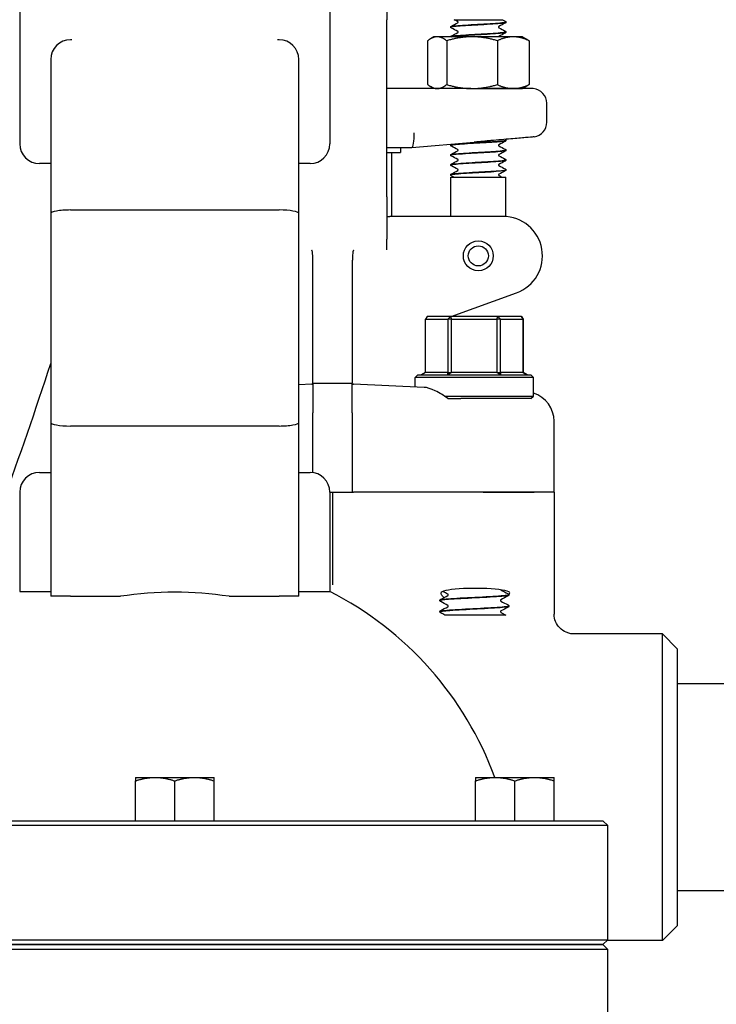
# Model space of a CAD drawing. Header units: inches. Extents: x 24 to 1128, y -69 to 748.
# Tile 564 of 656: x 996.44 to 1000.86, y 300.67 to 306.92. Entities that reach past the tile are written whole.
import ezdxf

# ---------------------------------------------------------------- set-up
doc = ezdxf.new("R2010")
doc.units = ezdxf.units.IN
doc.header["$LTSCALE"] = 32
doc.header["$MEASUREMENT"] = 0
doc.layers.add('Visible (ANSI)', color=7, linetype='Continuous', lineweight=30)

msp = doc.modelspace()

# ---------------------------------------------------------------- linework, layer by layer
at = {"layer": 'Visible (ANSI)'}
for p, q in [((996.43528, 307.47161), (996.43528, 306.1318)), ((998.40378, 307.47161), (998.40378, 306.1318)), ((998.76578, 307.18976), (998.76578, 306.92117)), ((998.76578, 305.79617), (998.76578, 306.92117)), ((999.19393, 306.92117), (999.28149, 306.92117)), ((999.28149, 306.92117), (999.34738, 306.92117)), ((999.34738, 306.92117), (999.4132, 306.92117)), ((999.4132, 306.92117), (999.50003, 306.92117)), ((999.52203, 306.90519), (999.52203, 306.90581)), ((999.17203, 306.87391), (999.17203, 306.87453)), ((999.52203, 306.84263), (999.52203, 306.84325)), ((996.7666, 306.7942), (996.75713, 306.7942)), ((998.08193, 306.7942), (998.07247, 306.7942)), ((999.02525, 306.78753), (999.02525, 306.50881)), ((999.06553, 306.81267), (999.04371, 306.80007)), ((999.08579, 306.81267), (999.06553, 306.81267)), ((999.30721, 306.81267), (999.08579, 306.81267)), ((999.14632, 306.78753), (999.14632, 306.50881)), ((999.56845, 306.81267), (999.30721, 306.81267)), ((999.46809, 306.78753), (999.46809, 306.50881)), ((999.62853, 306.81267), (999.56845, 306.81267)), ((999.62853, 306.81267), (999.65036, 306.80007)), ((999.66881, 306.78753), (999.66881, 306.50881)), ((996.63213, 306.6692), (996.63213, 305.69048)), ((998.20693, 305.69048), (998.20693, 306.6692)), ((999.29917, 306.48367), (998.76578, 306.48367)), ((999.06553, 306.48367), (999.04371, 306.49627)), ((999.29917, 306.48367), (999.30721, 306.48367)), ((999.30721, 306.48367), (999.56845, 306.48367)), ((999.69613, 306.48327), (999.41902, 306.48327)), ((999.56845, 306.48367), (999.62853, 306.48367)), ((999.62853, 306.48367), (999.65036, 306.49627)), ((999.78128, 306.26958), (999.78128, 306.38992)), ((998.9242, 306.10868), (999.31962, 306.14328)), ((999.52203, 306.15444), (999.52203, 306.15506)), ((998.76578, 306.10867), (998.92403, 306.10867)), ((998.76578, 306.07742), (998.85328, 306.07742)), ((998.79703, 305.67117), (998.79703, 306.07742)), ((998.85328, 306.10867), (998.85328, 306.07742)), ((998.9242, 306.10868), (998.92403, 306.10867)), ((999.17203, 306.12316), (999.17203, 306.12378)), ((999.52203, 306.09188), (999.52203, 306.0925)), ((996.63213, 306.0068), (996.56028, 306.0068)), ((998.27878, 306.0068), (998.20693, 306.0068)), ((999.17203, 306.0606), (999.17203, 306.06122)), ((999.52203, 306.02932), (999.52203, 306.02994)), ((999.17203, 305.99803), (999.17203, 305.99866)), ((999.52203, 305.96675), (999.52203, 305.96737)), ((999.17203, 305.93547), (999.17203, 305.93609)), ((999.17203, 305.92117), (999.52203, 305.92117)), ((999.17203, 305.67117), (999.17203, 305.92117)), ((999.52203, 305.67053), (999.52203, 305.92117)), ((998.76578, 305.79617), (998.76578, 305.52758)), ((996.63213, 305.69048), (996.63213, 304.36249)), ((996.75713, 305.71252), (998.08193, 305.71252)), ((998.20693, 304.36249), (998.20693, 305.69048)), ((998.76578, 305.67117), (998.78613, 305.67117)), ((998.97095, 305.67117), (998.78613, 305.67117)), ((999.50421, 305.67117), (998.97095, 305.67117)), ((998.76578, 305.45949), (998.76578, 305.52758)), ((998.29703, 305.28863), (998.29703, 305.38112)), ((998.54703, 305.38112), (998.54703, 305.28863)), ((998.29703, 304.8614), (998.29703, 305.28863)), ((998.54703, 305.28863), (998.54703, 304.8614)), ((999.17395, 305.03492), (999.58972, 305.18625)), ((999.02254, 305.03492), (999.01224, 305.01929)), ((999.01224, 304.68054), (999.01224, 305.01929)), ((999.01224, 305.01929), (999.15412, 305.01929)), ((999.17096, 305.03492), (999.02254, 305.03492)), ((999.15412, 305.01929), (999.17096, 305.03492)), ((999.17749, 305.01929), (999.15412, 305.01929)), ((999.15412, 305.01929), (999.15412, 304.68054)), ((999.17096, 305.03492), (999.17749, 305.01929)), ((999.47046, 305.03492), (999.17096, 305.03492)), ((999.17749, 304.68054), (999.17749, 305.01929)), ((999.17749, 305.01929), (999.46377, 305.01929)), ((999.46377, 305.01929), (999.47046, 305.03492)), ((999.48728, 305.01929), (999.46377, 305.01929)), ((999.46377, 305.01929), (999.46377, 304.68054)), ((999.47046, 305.03492), (999.48728, 305.01929)), ((999.62153, 305.03492), (999.47046, 305.03492)), ((999.48728, 304.68054), (999.48728, 305.01929)), ((999.48728, 305.01929), (999.63169, 305.01929)), ((999.63169, 305.01929), (999.62153, 305.03492)), ((999.62153, 305.03492), (999.63183, 305.01929)), ((999.63183, 305.01929), (999.63169, 305.01929)), ((999.63169, 305.01929), (999.63169, 304.68054)), ((999.63183, 304.68054), (999.63183, 305.01929)), ((998.29703, 304.61603), (998.29703, 304.8614)), ((998.54703, 304.8614), (998.54703, 304.61603)), ((998.96266, 304.66492), (998.94703, 304.64929)), ((999.69703, 304.64929), (998.94703, 304.64929)), ((998.94703, 304.58842), (998.94703, 304.64929)), ((998.96266, 304.66492), (999.68141, 304.66492)), ((999.01224, 304.68054), (998.98645, 304.66492)), ((999.15412, 304.68054), (999.01224, 304.68054)), ((999.15276, 304.66492), (999.15412, 304.68054)), ((999.17749, 304.68054), (999.15276, 304.66492)), ((999.15412, 304.68054), (999.17749, 304.68054)), ((999.46377, 304.68054), (999.17749, 304.68054)), ((999.48834, 304.66492), (999.46377, 304.68054)), ((999.46377, 304.68054), (999.48728, 304.68054)), ((999.48728, 304.68054), (999.48834, 304.66492)), ((999.63169, 304.68054), (999.48728, 304.68054)), ((999.63169, 304.68054), (999.63183, 304.68054)), ((999.65761, 304.66492), (999.63169, 304.68054)), ((999.63183, 304.68054), (999.65761, 304.66492)), ((999.68141, 304.66492), (999.69703, 304.64929)), ((999.69703, 304.53054), (999.69703, 304.64929)), ((998.28956, 304.60543), (998.20693, 304.60185)), ((998.29693, 304.61117), (998.29676, 304.61117)), ((998.54714, 304.61117), (998.29693, 304.61117)), ((998.29703, 304.61062), (998.29703, 304.42457)), ((998.54703, 304.42457), (998.54703, 304.61062)), ((998.54731, 304.61117), (998.54714, 304.61117)), ((999.00269, 304.58601), (998.55451, 304.60543)), ((999.13172, 304.53054), (999.69703, 304.53054)), ((999.15417, 304.51492), (999.23621, 304.51492)), ((999.68141, 304.51492), (999.23621, 304.51492)), ((999.68141, 304.51492), (999.69703, 304.53054)), ((998.29703, 304.04483), (998.29703, 304.42457)), ((998.54703, 304.42457), (998.54703, 303.92117)), ((996.63213, 304.36249), (996.63213, 303.25877)), ((998.08193, 304.34045), (996.75713, 304.34045)), ((998.20693, 303.25877), (998.20693, 304.36249)), ((999.82828, 303.92117), (999.82828, 304.37061)), ((996.56028, 304.04617), (996.63213, 304.04617)), ((998.20693, 304.04617), (998.27878, 304.04617)), ((996.43528, 303.92117), (996.43528, 303.28986)), ((998.40378, 303.92117), (998.54703, 303.92117)), ((998.40378, 303.92117), (998.40378, 303.28986)), ((998.42203, 303.92117), (998.42203, 303.45594)), ((998.54703, 303.92117), (998.55381, 303.92117)), ((999.37869, 303.92117), (998.55381, 303.92117)), ((999.37869, 303.92117), (998.55381, 303.92117)), ((999.70093, 303.92117), (999.37869, 303.92117)), ((999.37869, 303.92117), (999.70093, 303.92117)), ((999.82828, 303.92117), (999.70093, 303.92117)), ((999.82828, 303.92117), (999.70093, 303.92117)), ((999.82828, 303.92117), (999.82828, 303.1448)), ((998.42203, 303.45594), (998.42203, 303.33172)), ((996.43528, 303.28986), (996.63213, 303.28986)), ((996.75713, 303.25877), (996.63213, 303.25877)), ((996.75713, 303.25877), (997.0746, 303.25877)), ((997.76447, 303.25877), (998.08193, 303.25877)), ((998.20693, 303.25877), (998.08193, 303.25877)), ((998.20693, 303.28986), (998.40378, 303.28986)), ((999.54078, 303.26866), (999.54078, 303.26799)), ((999.10328, 303.23291), (999.10328, 303.23224)), ((999.54078, 303.19716), (999.54078, 303.19649)), ((999.10328, 303.16141), (999.10328, 303.16074)), ((999.19917, 303.13992), (999.13476, 303.13992)), ((999.27489, 303.13992), (999.19917, 303.13992)), ((999.36144, 303.13992), (999.27489, 303.13992)), ((999.52184, 303.13992), (999.36144, 303.13992)), ((1000.51578, 303.01992), (999.95439, 303.01992)), ((1000.51578, 301.07242), (1000.51578, 303.01992)), ((1000.60953, 302.92617), (1000.51578, 303.01992)), ((1000.60953, 302.92617), (1000.60953, 301.16617)), ((1002.66005, 302.70367), (1000.60953, 302.70367)), ((997.16953, 302.10857), (997.29453, 302.10857)), ((997.16953, 301.83357), (997.16953, 302.08624)), ((997.29453, 302.10857), (997.54453, 302.10857)), ((997.41953, 301.83357), (997.41953, 302.08624)), ((997.54453, 302.10857), (997.66953, 302.10857)), ((997.66953, 301.83357), (997.66953, 302.08624)), ((999.32898, 302.10857), (999.45398, 302.10857)), ((999.32898, 301.83357), (999.32898, 302.08624)), ((999.45398, 302.10857), (999.70398, 302.10857)), ((999.57898, 301.83357), (999.57898, 302.08624)), ((999.70398, 302.10857), (999.82898, 302.10857)), ((999.82898, 301.83357), (999.82898, 302.08624)), ((996.28533, 301.83357), (998.55374, 301.83357)), ((998.55374, 301.83357), (1000.0752, 301.83357)), ((1000.0752, 301.83357), (1000.13828, 301.83357)), ((1000.13828, 301.83357), (1000.16953, 301.80232)), ((998.55691, 301.80232), (996.28216, 301.80232)), ((1000.10631, 301.80232), (998.55691, 301.80232)), ((1000.16953, 301.80232), (1000.10631, 301.80232)), ((1000.16953, 301.07742), (1000.16953, 301.80232)), ((1002.66005, 301.38867), (1000.60953, 301.38867)), ((1000.60953, 301.16617), (1000.51578, 301.07242)), ((996.28216, 301.07742), (998.55691, 301.07742)), ((998.55691, 301.07742), (1000.10631, 301.07742)), ((1000.10631, 301.07742), (1000.16953, 301.07742)), ((1000.13828, 301.04617), (1000.16953, 301.07742)), ((1000.51578, 301.07242), (1000.16453, 301.07242)), ((998.55691, 301.01492), (996.28216, 301.01492)), ((996.28533, 301.04617), (998.55374, 301.04617)), ((998.55374, 301.04617), (996.28533, 301.04617)), ((998.55374, 301.04617), (1000.0752, 301.04617)), ((1000.0752, 301.04617), (998.55374, 301.04617)), ((1000.10631, 301.01492), (998.55691, 301.01492)), ((1000.0752, 301.04617), (1000.13828, 301.04617)), ((1000.13828, 301.04617), (1000.0752, 301.04617)), ((1000.16953, 301.01492), (1000.10631, 301.01492)), ((1000.13828, 301.04617), (1000.16953, 301.01492)), ((1000.16953, 300.29002), (1000.16953, 301.01492))]:
    msp.add_line(p, q, dxfattribs=at)
for radius in [0.095, 0.06375]:
    msp.add_circle((999.34703, 305.42117), radius, dxfattribs=at)
for centre, radius, start, end in [((996.75713, 306.6692), 0.125, 90, 180), ((998.08193, 306.6692), 0.125, 0, 90), ((999.68753, 306.38992), 0.09375, 0, 84.741407), ((999.68753, 306.26958), 0.09375, 279.087729, 0), ((996.56028, 306.1318), 0.125, 180, 270), ((998.27878, 306.1318), 0.125, 270, 0), ((999.50421, 305.42117), 0.25, 290, 90), ((974.03453, 312.04617), 23.75, 337.575378, 342.078281), ((998.28922, 304.61323), 0.00781, 272.481265, 344.676314), ((998.55485, 304.61323), 0.00781, 195.323686, 267.518735), ((996.56028, 303.92117), 0.125, 90, 180), ((998.27878, 303.92117), 0.125, 0, 90), ((997.41953, 301.36113), 2.16535, 20.192895, 62.964308)]:
    msp.add_arc(centre, radius, start, end, dxfattribs=at)
for centre, major_axis, ratio, start_param, end_param in [((998.91994, 306.20242), (0.00409, -0.09375), 0.2058405, 0.0089869, 1.5618094), ((996.75713, 305.69048), (0.125, 0), 0.176327, 1.5707963, 3.1415927), ((998.08193, 305.69048), (0.125, 0), 0.176327, 0, 1.5707963), ((999.63913, 304.37075), (-0.18898, 0.00819), 0.9912393, 3.18452, 4.4442004), ((996.75713, 304.36249), (0.125, 0), 0.176327, 3.1415927, 4.712389), ((998.08193, 304.36249), (-0.125, 0), 0.176327, 1.5707963, 3.1415927), ((997.41953, 301.26678), (-2.14771, 0), 0.9396926, 4.5510858, 4.8736922), ((999.32921, 303.28047), (0.21875, 0), 0.1316525, 6.0040853, 9.3138876)]:
    msp.add_ellipse(centre, major_axis=major_axis, ratio=ratio, start_param=start_param, end_param=end_param, dxfattribs=at)
for points, knots in [([(999.17203, 306.87456), (999.17209, 306.87583), (999.17257, 306.87703), (999.17367, 306.87869), (999.17427, 306.87924), (999.17531, 306.88004), (999.17578, 306.88032), (999.17624, 306.88056)], [0, 0, 0, 0, 0.017960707, 0.017960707, 0.035135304, 0.035135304, 0.051182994, 0.051182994, 0.051182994, 0.051182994]), ([(999.52176, 306.90584), (999.5219, 306.90478), (999.51911, 306.90371), (999.51327, 306.90265), (999.49632, 306.89956), (999.45405, 306.89648), (999.40263, 306.89339), (999.35122, 306.89031), (999.2919, 306.88722), (999.24734, 306.88414), (999.20279, 306.88105), (999.17407, 306.87797), (999.17214, 306.87488), (999.17207, 306.87477), (999.17204, 306.87465), (999.17204, 306.87453)], [1.5680873, 1.5680873, 1.5680873, 1.5680873, 1.888606, 1.888606, 1.888606, 2.8182842, 2.8182842, 2.8182842, 3.7476993, 3.7476993, 3.7476993, 4.6768539, 4.6768539, 4.6768539, 4.712389, 4.712389, 4.712389, 4.712389]), ([(999.17206, 306.87388), (999.17209, 306.87673), (999.19451, 306.87958), (999.23236, 306.88244), (999.27296, 306.88549), (999.33036, 306.88855), (999.38296, 306.89161), (999.43598, 306.89469), (999.48286, 306.89777), (999.50571, 306.90086), (999.51642, 306.9023), (999.52173, 306.90375), (999.52171, 306.90519)], [-10.9982833, -10.9982833, -10.9982833, -10.9982833, -10.1393382, -10.1393382, -10.1393382, -9.2180099, -9.2180099, -9.2180099, -8.289328, -8.289328, -8.289328, -7.8539816, -7.8539816, -7.8539816, -7.8539816]), ([(999.21837, 306.9055), (999.21837, 306.90671), (999.21787, 306.90783), (999.21707, 306.90891), (999.21679, 306.90912), (999.21658, 306.90927), (999.21655, 306.90929), (999.21655, 306.90929)], [0, 0, 0, 0, 0.02017106, 0.02017106, 0.036592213, 0.036592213, 0.045399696, 0.045399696, 0.045399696, 0.045399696]), ([(999.21657, 306.90173), (999.21664, 306.90176), (999.21681, 306.90188), (999.21732, 306.90241), (999.21763, 306.9028), (999.21816, 306.90393), (999.21837, 306.90471), (999.21837, 306.9055)], [0.008751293, 0.008751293, 0.008751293, 0.008751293, 0.024017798, 0.024017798, 0.03673453, 0.03673453, 0.049915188, 0.049915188, 0.049915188, 0.049915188]), ([(999.47749, 306.87799), (999.47743, 306.87796), (999.47726, 306.87784), (999.47675, 306.87731), (999.47644, 306.87692), (999.4759, 306.87579), (999.4757, 306.87501), (999.4757, 306.87422)], [0.008751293, 0.008751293, 0.008751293, 0.008751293, 0.024017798, 0.024017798, 0.03673453, 0.03673453, 0.049915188, 0.049915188, 0.049915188, 0.049915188]), ([(999.51782, 306.91184), (999.51854, 306.91147), (999.5193, 306.91102), (999.52054, 306.90973), (999.52098, 306.90917), (999.52172, 306.90771), (999.52199, 306.90679), (999.52203, 306.90584)], [0, 0, 0, 0, 0.024898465, 0.024898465, 0.037820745, 0.037820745, 0.051208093, 0.051208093, 0.051208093, 0.051208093]), ([(999.52203, 306.90516), (999.52197, 306.90389), (999.52149, 306.90269), (999.52039, 306.90103), (999.5198, 306.90048), (999.51876, 306.89968), (999.51828, 306.8994), (999.51782, 306.89916)], [0, 0, 0, 0, 0.017960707, 0.017960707, 0.035135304, 0.035135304, 0.051182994, 0.051182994, 0.051182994, 0.051182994]), ([(999.17624, 306.86788), (999.17553, 306.86825), (999.17477, 306.8687), (999.17352, 306.86999), (999.17308, 306.87055), (999.17235, 306.87201), (999.17208, 306.87293), (999.17203, 306.87388)], [0, 0, 0, 0, 0.024898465, 0.024898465, 0.037820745, 0.037820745, 0.051208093, 0.051208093, 0.051208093, 0.051208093]), ([(999.1721, 306.81267), (999.17227, 306.81369), (999.17267, 306.81462), (999.17367, 306.81613), (999.17427, 306.81668), (999.17531, 306.81748), (999.17578, 306.81776), (999.17624, 306.818)], [0.003203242, 0.003203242, 0.003203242, 0.003203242, 0.017960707, 0.017960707, 0.035135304, 0.035135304, 0.051182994, 0.051182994, 0.051182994, 0.051182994]), ([(999.52172, 306.84328), (999.52172, 306.84149), (999.51351, 306.83969), (999.49741, 306.8379), (999.46972, 306.83482), (999.41937, 306.83174), (999.36554, 306.82866), (999.31173, 306.82559), (999.25573, 306.82251), (999.21888, 306.81943), (999.19192, 306.81717), (999.17568, 306.81492), (999.17267, 306.81267)], [7.8512726, 7.8512726, 7.8512726, 7.8512726, 8.3909221, 8.3909221, 8.3909221, 9.318815, 9.318815, 9.318815, 10.2464637, 10.2464637, 10.2464637, 10.9251619, 10.9251619, 10.9251619, 10.9251619]), ([(999.1739, 306.81267), (999.17777, 306.81432), (999.18852, 306.81597), (999.20559, 306.81762), (999.23738, 306.82069), (999.29033, 306.82376), (999.34432, 306.82683), (999.39821, 306.8299), (999.45189, 306.83297), (999.48503, 306.83603), (999.50879, 306.83823), (999.52161, 306.84043), (999.52182, 306.84263)], [-17.1459793, -17.1459793, -17.1459793, -17.1459793, -16.649142, -16.649142, -16.649142, -15.7234774, -15.7234774, -15.7234774, -14.7994931, -14.7994931, -14.7994931, -14.1371669, -14.1371669, -14.1371669, -14.1371669]), ([(999.21837, 306.84294), (999.21837, 306.84415), (999.21787, 306.84527), (999.21707, 306.84634), (999.21679, 306.84656), (999.21658, 306.84671), (999.21655, 306.84673), (999.21655, 306.84673)], [0, 0, 0, 0, 0.02017106, 0.02017106, 0.036592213, 0.036592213, 0.045399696, 0.045399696, 0.045399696, 0.045399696]), ([(999.21657, 306.83917), (999.21664, 306.8392), (999.21681, 306.83931), (999.21732, 306.83985), (999.21763, 306.84023), (999.21816, 306.84137), (999.21837, 306.84215), (999.21837, 306.84294)], [0.008751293, 0.008751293, 0.008751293, 0.008751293, 0.024017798, 0.024017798, 0.03673453, 0.03673453, 0.049915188, 0.049915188, 0.049915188, 0.049915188]), ([(999.4757, 306.87422), (999.4757, 306.87301), (999.4762, 306.87189), (999.47699, 306.87082), (999.47728, 306.8706), (999.47748, 306.87045), (999.47752, 306.87043), (999.47752, 306.87043)], [0, 0, 0, 0, 0.02017106, 0.02017106, 0.036592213, 0.036592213, 0.045399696, 0.045399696, 0.045399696, 0.045399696]), ([(999.47749, 306.81543), (999.47743, 306.8154), (999.47726, 306.81528), (999.47675, 306.81475), (999.47644, 306.81436), (999.47602, 306.81348), (999.47589, 306.81309), (999.4758, 306.81267)], [0.008751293, 0.008751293, 0.008751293, 0.008751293, 0.024017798, 0.024017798, 0.03673453, 0.03673453, 0.044158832, 0.044158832, 0.044158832, 0.044158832]), ([(999.51782, 306.84928), (999.51854, 306.84891), (999.5193, 306.84846), (999.52054, 306.84717), (999.52098, 306.84661), (999.52172, 306.84515), (999.52199, 306.84423), (999.52203, 306.84328)], [0, 0, 0, 0, 0.024898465, 0.024898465, 0.037820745, 0.037820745, 0.051208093, 0.051208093, 0.051208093, 0.051208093]), ([(999.52203, 306.8426), (999.52197, 306.84133), (999.52149, 306.84013), (999.52039, 306.83847), (999.5198, 306.83792), (999.51876, 306.83712), (999.51828, 306.83684), (999.51782, 306.8366)], [0, 0, 0, 0, 0.017960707, 0.017960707, 0.035135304, 0.035135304, 0.051182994, 0.051182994, 0.051182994, 0.051182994]), ([(999.29917, 306.48367), (999.29949, 306.48367), (999.29981, 306.48367), (999.33995, 306.48366), (999.37964, 306.48327), (999.41902, 306.48327)], [-0.00244603, -0.00244603, -0.00244603, -0.00244603, 0, 0, 0.30409051, 0.30409051, 0.30409051, 0.30409051]), ([(999.17203, 306.12381), (999.17209, 306.12508), (999.17257, 306.12628), (999.17367, 306.12794), (999.17427, 306.12849), (999.17531, 306.12929), (999.17578, 306.12957), (999.17624, 306.12981)], [0, 0, 0, 0, 0.017960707, 0.017960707, 0.035135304, 0.035135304, 0.051182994, 0.051182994, 0.051182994, 0.051182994]), ([(999.1721, 306.12313), (999.17204, 306.12354), (999.17244, 306.12395), (999.17331, 306.12436), (999.17981, 306.12743), (999.21262, 306.1305), (999.25931, 306.13357), (999.30598, 306.13664), (999.36543, 306.13971), (999.41512, 306.14278), (999.4648, 306.14585), (999.50357, 306.14892), (999.51674, 306.15199), (999.52025, 306.1528), (999.52192, 306.15362), (999.52184, 306.15444)], [-86.396507, -86.396507, -86.396507, -86.396507, -86.2730121, -86.2730121, -86.2730121, -85.3480879, -85.3480879, -85.3480879, -84.4233738, -84.4233738, -84.4233738, -83.4988671, -83.4988671, -83.4988671, -83.2522053, -83.2522053, -83.2522053, -83.2522053]), ([(999.52198, 306.15509), (999.52203, 306.15474), (999.52174, 306.15439), (999.52111, 306.15404), (999.51555, 306.15096), (999.48342, 306.14788), (999.43696, 306.1448), (999.39056, 306.14172), (999.33097, 306.13864), (999.28089, 306.13556), (999.23086, 306.13249), (999.1915, 306.12941), (999.17777, 306.12634), (999.17397, 306.12549), (999.17216, 306.12463), (999.17224, 306.12378)], [76.966311, 76.966311, 76.966311, 76.966311, 77.0718173, 77.0718173, 77.0718173, 78.0001054, 78.0001054, 78.0001054, 78.927415, 78.927415, 78.927415, 79.8537889, 79.8537889, 79.8537889, 80.1106127, 80.1106127, 80.1106127, 80.1106127]), ([(999.42686, 306.15293), (999.42447, 306.15273), (999.42207, 306.15251), (999.40939, 306.1514), (999.39907, 306.15047), (999.37161, 306.14798), (999.35444, 306.14639), (999.33197, 306.14437), (999.32675, 306.1439), (999.32088, 306.14339), (999.32025, 306.14333), (999.31962, 306.14328)], [0.05166308, 0.05166308, 0.05166308, 0.05166308, 0.07036558, 0.07036558, 0.15060424, 0.15060424, 0.28322209, 0.28322209, 0.32342002, 0.32342002, 0.3282584, 0.3282584, 0.3282584, 0.3282584]), ([(999.70234, 306.177), (999.70234, 306.177), (999.70029, 306.17682), (999.68775, 306.17573), (999.67081, 306.17425), (999.62183, 306.16998), (999.59024, 306.16722), (999.51523, 306.16067), (999.47222, 306.15691), (999.42686, 306.15293)], [1.2086674, 1.2086674, 1.2086674, 1.2086674, 1.3758839, 1.3758839, 1.7193458, 1.7193458, 2.0628667, 2.0628667, 2.4173808, 2.4173808, 2.4173808, 2.4173808]), ([(999.47749, 306.12724), (999.47743, 306.12721), (999.47726, 306.12709), (999.47675, 306.12656), (999.47644, 306.12617), (999.4759, 306.12504), (999.4757, 306.12426), (999.4757, 306.12347)], [0.008751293, 0.008751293, 0.008751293, 0.008751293, 0.024017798, 0.024017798, 0.03673453, 0.03673453, 0.049915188, 0.049915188, 0.049915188, 0.049915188]), ([(999.52203, 306.15441), (999.52197, 306.15314), (999.52149, 306.15194), (999.52039, 306.15028), (999.5198, 306.14973), (999.51876, 306.14893), (999.51828, 306.14865), (999.51782, 306.14841)], [0, 0, 0, 0, 0.017960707, 0.017960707, 0.035135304, 0.035135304, 0.051182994, 0.051182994, 0.051182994, 0.051182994]), ([(999.51815, 306.16092), (999.51877, 306.16058), (999.51942, 306.16014), (999.52054, 306.15898), (999.52098, 306.15842), (999.52172, 306.15696), (999.52199, 306.15604), (999.52203, 306.15509)], [0.003701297, 0.003701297, 0.003701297, 0.003701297, 0.024898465, 0.024898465, 0.037820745, 0.037820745, 0.051208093, 0.051208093, 0.051208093, 0.051208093]), ([(999.17624, 306.11713), (999.17553, 306.1175), (999.17477, 306.11795), (999.17352, 306.11924), (999.17308, 306.1198), (999.17235, 306.12126), (999.17208, 306.12218), (999.17203, 306.12313)], [0, 0, 0, 0, 0.024898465, 0.024898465, 0.037820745, 0.037820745, 0.051208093, 0.051208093, 0.051208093, 0.051208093]), ([(999.17203, 306.06125), (999.17209, 306.06252), (999.17257, 306.06372), (999.17367, 306.06538), (999.17427, 306.06593), (999.17531, 306.06673), (999.17578, 306.06701), (999.17624, 306.06725)], [0, 0, 0, 0, 0.017960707, 0.017960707, 0.035135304, 0.035135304, 0.051182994, 0.051182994, 0.051182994, 0.051182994]), ([(999.52178, 306.09253), (999.52192, 306.09153), (999.51946, 306.09053), (999.51429, 306.08953), (999.49847, 306.08647), (999.45757, 306.0834), (999.40703, 306.08034), (999.35652, 306.07728), (999.29756, 306.07423), (999.25234, 306.07117), (999.20616, 306.06804), (999.17548, 306.06492), (999.17232, 306.06179), (999.17213, 306.0616), (999.17204, 306.06141), (999.17205, 306.06122)], [83.2494963, 83.2494963, 83.2494963, 83.2494963, 83.5507651, 83.5507651, 83.5507651, 84.4730857, 84.4730857, 84.4730857, 85.3947182, 85.3947182, 85.3947182, 86.3362347, 86.3362347, 86.3362347, 86.393798, 86.393798, 86.393798, 86.393798]), ([(999.17206, 306.06057), (999.17212, 306.0634), (999.19416, 306.06623), (999.23152, 306.06906), (999.27211, 306.07213), (999.32981, 306.07521), (999.38271, 306.07828), (999.43559, 306.08136), (999.48242, 306.08443), (999.5054, 306.0875), (999.51631, 306.08896), (999.52173, 306.09042), (999.5217, 306.09188)], [-92.6796923, -92.6796923, -92.6796923, -92.6796923, -91.8271132, -91.8271132, -91.8271132, -90.9008742, -90.9008742, -90.9008742, -89.9748609, -89.9748609, -89.9748609, -89.5353906, -89.5353906, -89.5353906, -89.5353906]), ([(999.21837, 306.09219), (999.21837, 306.0934), (999.21787, 306.09452), (999.21707, 306.09559), (999.21679, 306.09581), (999.21658, 306.09596), (999.21655, 306.09598), (999.21655, 306.09598)], [0, 0, 0, 0, 0.02017106, 0.02017106, 0.036592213, 0.036592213, 0.045399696, 0.045399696, 0.045399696, 0.045399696]), ([(999.21657, 306.08842), (999.21664, 306.08845), (999.21681, 306.08856), (999.21732, 306.0891), (999.21763, 306.08948), (999.21816, 306.09062), (999.21837, 306.0914), (999.21837, 306.09219)], [0.008751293, 0.008751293, 0.008751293, 0.008751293, 0.024017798, 0.024017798, 0.03673453, 0.03673453, 0.049915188, 0.049915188, 0.049915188, 0.049915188]), ([(999.4757, 306.12347), (999.4757, 306.12226), (999.4762, 306.12114), (999.47699, 306.12007), (999.47728, 306.11985), (999.47748, 306.1197), (999.47752, 306.11968), (999.47752, 306.11968)], [0, 0, 0, 0, 0.02017106, 0.02017106, 0.036592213, 0.036592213, 0.045399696, 0.045399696, 0.045399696, 0.045399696]), ([(999.47749, 306.06468), (999.47743, 306.06465), (999.47726, 306.06453), (999.47675, 306.064), (999.47644, 306.06361), (999.4759, 306.06247), (999.4757, 306.0617), (999.4757, 306.06091)], [0.008751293, 0.008751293, 0.008751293, 0.008751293, 0.024017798, 0.024017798, 0.03673453, 0.03673453, 0.049915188, 0.049915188, 0.049915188, 0.049915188]), ([(999.51782, 306.09853), (999.51854, 306.09816), (999.5193, 306.09771), (999.52054, 306.09642), (999.52098, 306.09586), (999.52172, 306.0944), (999.52199, 306.09348), (999.52203, 306.09253)], [0, 0, 0, 0, 0.024898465, 0.024898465, 0.037820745, 0.037820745, 0.051208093, 0.051208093, 0.051208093, 0.051208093]), ([(999.52203, 306.09185), (999.52197, 306.09058), (999.52149, 306.08938), (999.52039, 306.08772), (999.5198, 306.08717), (999.51876, 306.08637), (999.51828, 306.08609), (999.51782, 306.08585)], [0, 0, 0, 0, 0.017960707, 0.017960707, 0.035135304, 0.035135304, 0.051182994, 0.051182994, 0.051182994, 0.051182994]), ([(999.17624, 306.05456), (999.17553, 306.05494), (999.17477, 306.05539), (999.17352, 306.05668), (999.17308, 306.05724), (999.17235, 306.0587), (999.17208, 306.05962), (999.17203, 306.06057)], [0, 0, 0, 0, 0.024898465, 0.024898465, 0.037820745, 0.037820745, 0.051208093, 0.051208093, 0.051208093, 0.051208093]), ([(999.17203, 305.99868), (999.17209, 305.99996), (999.17257, 306.00116), (999.17367, 306.00282), (999.17427, 306.00336), (999.17531, 306.00417), (999.17578, 306.00445), (999.17624, 306.00469)], [0, 0, 0, 0, 0.017960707, 0.017960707, 0.035135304, 0.035135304, 0.051182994, 0.051182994, 0.051182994, 0.051182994]), ([(999.52171, 306.02996), (999.52173, 306.02822), (999.51393, 306.02647), (999.49858, 306.02472), (999.47157, 306.02165), (999.42183, 306.01858), (999.36823, 306.01551), (999.31473, 306.01244), (999.25864, 306.00937), (999.22118, 306.00631), (999.19004, 306.00376), (999.17239, 306.00121), (999.17213, 305.99866)], [89.5326816, 89.5326816, 89.5326816, 89.5326816, 90.0591077, 90.0591077, 90.0591077, 90.9847722, 90.9847722, 90.9847722, 91.9087566, 91.9087566, 91.9087566, 92.6769833, 92.6769833, 92.6769833, 92.6769833]), ([(999.17227, 305.99801), (999.17237, 306.00015), (999.18439, 306.00229), (999.20696, 306.00444), (999.23941, 306.00752), (999.29289, 306.0106), (999.34702, 306.01367), (999.40113, 306.01675), (999.45461, 306.01983), (999.48706, 306.02291), (999.50957, 306.02505), (999.5216, 306.02718), (999.5218, 306.02932)], [-98.9628776, -98.9628776, -98.9628776, -98.9628776, -98.3173276, -98.3173276, -98.3173276, -97.3894346, -97.3894346, -97.3894346, -96.461786, -96.461786, -96.461786, -95.8185759, -95.8185759, -95.8185759, -95.8185759]), ([(999.21837, 306.02963), (999.21837, 306.03083), (999.21787, 306.03195), (999.21707, 306.03303), (999.21679, 306.03324), (999.21658, 306.0334), (999.21655, 306.03341), (999.21655, 306.03341)], [0, 0, 0, 0, 0.02017106, 0.02017106, 0.036592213, 0.036592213, 0.045399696, 0.045399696, 0.045399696, 0.045399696]), ([(999.21657, 306.02585), (999.21664, 306.02589), (999.21681, 306.026), (999.21732, 306.02654), (999.21763, 306.02692), (999.21816, 306.02806), (999.21837, 306.02884), (999.21837, 306.02963)], [0.008751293, 0.008751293, 0.008751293, 0.008751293, 0.024017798, 0.024017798, 0.03673453, 0.03673453, 0.049915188, 0.049915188, 0.049915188, 0.049915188]), ([(999.4757, 306.06091), (999.4757, 306.0597), (999.4762, 306.05858), (999.47699, 306.0575), (999.47728, 306.05729), (999.47748, 306.05714), (999.47752, 306.05712), (999.47752, 306.05712)], [0, 0, 0, 0, 0.02017106, 0.02017106, 0.036592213, 0.036592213, 0.045399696, 0.045399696, 0.045399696, 0.045399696]), ([(999.47749, 306.00212), (999.47743, 306.00208), (999.47726, 306.00197), (999.47675, 306.00143), (999.47644, 306.00105), (999.4759, 305.99991), (999.4757, 305.99913), (999.4757, 305.99835)], [0.008751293, 0.008751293, 0.008751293, 0.008751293, 0.024017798, 0.024017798, 0.03673453, 0.03673453, 0.049915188, 0.049915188, 0.049915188, 0.049915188]), ([(999.51782, 306.03597), (999.51854, 306.0356), (999.5193, 306.03514), (999.52054, 306.03386), (999.52098, 306.03329), (999.52172, 306.03184), (999.52199, 306.03092), (999.52203, 306.02996)], [0, 0, 0, 0, 0.024898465, 0.024898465, 0.037820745, 0.037820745, 0.051208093, 0.051208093, 0.051208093, 0.051208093]), ([(999.52203, 306.02929), (999.52197, 306.02801), (999.52149, 306.02681), (999.52039, 306.02515), (999.5198, 306.02461), (999.51876, 306.02381), (999.51828, 306.02352), (999.51782, 306.02328)], [0, 0, 0, 0, 0.017960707, 0.017960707, 0.035135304, 0.035135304, 0.051182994, 0.051182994, 0.051182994, 0.051182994]), ([(999.17624, 305.992), (999.17553, 305.99238), (999.17477, 305.99283), (999.17352, 305.99412), (999.17308, 305.99468), (999.17235, 305.99614), (999.17208, 305.99706), (999.17203, 305.99801)], [0, 0, 0, 0, 0.024898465, 0.024898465, 0.037820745, 0.037820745, 0.051208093, 0.051208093, 0.051208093, 0.051208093]), ([(999.17203, 305.93612), (999.17209, 305.9374), (999.17257, 305.9386), (999.17367, 305.94026), (999.17427, 305.9408), (999.17531, 305.9416), (999.17578, 305.94189), (999.17624, 305.94213)], [0, 0, 0, 0, 0.017960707, 0.017960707, 0.035135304, 0.035135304, 0.051182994, 0.051182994, 0.051182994, 0.051182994]), ([(999.17236, 305.93545), (999.17226, 305.93686), (999.17728, 305.93828), (999.18751, 305.93969), (999.20981, 305.94278), (999.25633, 305.94586), (999.30929, 305.94895), (999.36223, 305.95203), (999.42033, 305.95512), (999.46137, 305.9582), (999.4993, 305.96105), (999.52182, 305.9639), (999.52201, 305.96675)], [-105.2460629, -105.2460629, -105.2460629, -105.2460629, -104.8196437, -104.8196437, -104.8196437, -103.8899654, -103.8899654, -103.8899654, -102.9605503, -102.9605503, -102.9605503, -102.1017612, -102.1017612, -102.1017612, -102.1017612]), ([(999.52192, 305.9674), (999.52177, 305.9649), (999.50499, 305.9624), (999.47504, 305.9599), (999.43839, 305.95685), (999.38288, 305.95379), (999.32941, 305.95073), (999.27551, 305.94765), (999.22496, 305.94456), (999.19705, 305.94148), (999.18078, 305.93969), (999.17242, 305.93789), (999.17234, 305.93609)], [95.8158669, 95.8158669, 95.8158669, 95.8158669, 96.5689115, 96.5689115, 96.5689115, 97.4902398, 97.4902398, 97.4902398, 98.4189217, 98.4189217, 98.4189217, 98.9601686, 98.9601686, 98.9601686, 98.9601686]), ([(999.21837, 305.96706), (999.21837, 305.96827), (999.21787, 305.96939), (999.21707, 305.97047), (999.21679, 305.97068), (999.21658, 305.97083), (999.21655, 305.97085), (999.21655, 305.97085)], [0, 0, 0, 0, 0.02017106, 0.02017106, 0.036592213, 0.036592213, 0.045399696, 0.045399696, 0.045399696, 0.045399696]), ([(999.21657, 305.96329), (999.21664, 305.96333), (999.21681, 305.96344), (999.21732, 305.96398), (999.21763, 305.96436), (999.21816, 305.9655), (999.21837, 305.96628), (999.21837, 305.96706)], [0.008751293, 0.008751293, 0.008751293, 0.008751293, 0.024017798, 0.024017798, 0.03673453, 0.03673453, 0.049915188, 0.049915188, 0.049915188, 0.049915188]), ([(999.4757, 305.99835), (999.4757, 305.99714), (999.4762, 305.99602), (999.47699, 305.99494), (999.47728, 305.99473), (999.47748, 305.99458), (999.47752, 305.99456), (999.47752, 305.99456)], [0, 0, 0, 0, 0.02017106, 0.02017106, 0.036592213, 0.036592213, 0.045399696, 0.045399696, 0.045399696, 0.045399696]), ([(999.47749, 305.93956), (999.47743, 305.93952), (999.47726, 305.93941), (999.47675, 305.93887), (999.47644, 305.93849), (999.4759, 305.93735), (999.4757, 305.93657), (999.4757, 305.93578)], [0.008751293, 0.008751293, 0.008751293, 0.008751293, 0.024017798, 0.024017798, 0.03673453, 0.03673453, 0.049915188, 0.049915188, 0.049915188, 0.049915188]), ([(999.51782, 305.97341), (999.51854, 305.97303), (999.5193, 305.97258), (999.52054, 305.97129), (999.52098, 305.97073), (999.52172, 305.96927), (999.52199, 305.96835), (999.52203, 305.9674)], [0, 0, 0, 0, 0.024898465, 0.024898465, 0.037820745, 0.037820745, 0.051208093, 0.051208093, 0.051208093, 0.051208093]), ([(999.52203, 305.96673), (999.52197, 305.96545), (999.52149, 305.96425), (999.52039, 305.96259), (999.5198, 305.96205), (999.51876, 305.96124), (999.51828, 305.96096), (999.51782, 305.96072)], [0, 0, 0, 0, 0.017960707, 0.017960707, 0.035135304, 0.035135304, 0.051182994, 0.051182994, 0.051182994, 0.051182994]), ([(999.17624, 305.92944), (999.17553, 305.92981), (999.17477, 305.93027), (999.17352, 305.93155), (999.17308, 305.93212), (999.17235, 305.93357), (999.17208, 305.93449), (999.17203, 305.93545)], [0, 0, 0, 0, 0.024898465, 0.024898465, 0.037820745, 0.037820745, 0.051208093, 0.051208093, 0.051208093, 0.051208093]), ([(999.4757, 305.93578), (999.4757, 305.93458), (999.4762, 305.93346), (999.47699, 305.93238), (999.47728, 305.93216), (999.47748, 305.93201), (999.47752, 305.932), (999.47752, 305.932)], [0, 0, 0, 0, 0.02017106, 0.02017106, 0.036592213, 0.036592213, 0.045399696, 0.045399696, 0.045399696, 0.045399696]), ([(998.29123, 305.45415), (998.29061, 305.45535), (998.28996, 305.45653), (998.28927, 305.45772), (998.28925, 305.45776), (998.28922, 305.45781)], [-0.020840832, -0.020840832, -0.020840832, -0.020840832, 0, 0, 0.000807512, 0.000807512, 0.000807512, 0.000807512]), ([(998.29703, 305.38112), (998.29703, 305.39715), (998.2967, 305.41175), (998.29502, 305.43837), (998.29371, 305.44694), (998.29193, 305.4526), (998.29159, 305.45346), (998.29123, 305.45415)], [0, 0, 0, 0, 0.14044728, 0.14044728, 0.29472543, 0.29472543, 0.32889511, 0.32889511, 0.32889511, 0.32889511]), ([(998.55283, 305.45415), (998.55257, 305.45364), (998.55236, 305.45313), (998.55014, 305.44729), (998.54833, 305.43443), (998.54718, 305.40131), (998.54703, 305.39151), (998.54703, 305.38112)], [0.01027275, 0.01027275, 0.01027275, 0.01027275, 0.01655356, 0.01655356, 0.11390533, 0.11390533, 0.15067112, 0.15067112, 0.15067112, 0.15067112]), ([(998.55485, 305.45781), (998.55482, 305.45776), (998.55479, 305.45772), (998.55411, 305.45653), (998.55346, 305.45535), (998.55283, 305.45415)], [-0.369912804, -0.369912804, -0.369912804, -0.369912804, -0.369497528, -0.369497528, -0.358790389, -0.358790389, -0.358790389, -0.358790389]), ([(999.15417, 304.51492), (999.12843, 304.53364), (999.10023, 304.55131), (999.04751, 304.57703), (999.02294, 304.58513), (999.00269, 304.58601)], [0.44734115, 0.44734115, 0.44734115, 0.44734115, 0.70623872, 0.70623872, 0.9622765, 0.9622765, 0.9622765, 0.9622765]), ([(999.1034, 303.23221), (999.10355, 303.23496), (999.12298, 303.23771), (999.15793, 303.24046), (999.2005, 303.24381), (999.26528, 303.24716), (999.32963, 303.25051), (999.39397, 303.25386), (999.45663, 303.25721), (999.49575, 303.26056), (999.5247, 303.26304), (999.54034, 303.26551), (999.54058, 303.26799)], [8.1371759, 8.1371759, 8.1371759, 8.1371759, 8.8619138, 8.8619138, 8.8619138, 9.7450261, 9.7450261, 9.7450261, 10.627867, 10.627867, 10.627867, 11.2810852, 11.2810852, 11.2810852, 11.2810852]), ([(999.54057, 303.26869), (999.5407, 303.26777), (999.53872, 303.26685), (999.53452, 303.26593), (999.51934, 303.2626), (999.47546, 303.25928), (999.41802, 303.25595), (999.36069, 303.25263), (999.29092, 303.24932), (999.23268, 303.246), (999.17453, 303.24268), (999.12897, 303.23937), (999.11159, 303.23605), (999.10609, 303.23501), (999.10344, 303.23396), (999.10352, 303.23291)], [-17.5665871, -17.5665871, -17.5665871, -17.5665871, -17.3244424, -17.3244424, -17.3244424, -16.4477493, -16.4477493, -16.4477493, -15.5726718, -15.5726718, -15.5726718, -14.6990684, -14.6990684, -14.6990684, -14.4226778, -14.4226778, -14.4226778, -14.4226778]), ([(999.12893, 303.25067), (999.12214, 303.25646), (999.11715, 303.26268), (999.11028, 303.27501), (999.10939, 303.28079), (999.1118, 303.28365)], [0.70379768, 0.70379768, 0.70379768, 0.70379768, 0.82602783, 0.82602783, 0.97703961, 0.97703961, 0.97703961, 0.97703961]), ([(999.15624, 303.26833), (999.15624, 303.26971), (999.15567, 303.271), (999.15474, 303.27229), (999.15439, 303.27256), (999.15407, 303.27279), (999.15401, 303.27282), (999.15401, 303.27282)], [0, 0, 0, 0, 0.022828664, 0.022828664, 0.041633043, 0.041633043, 0.054614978, 0.054614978, 0.054614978, 0.054614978]), ([(999.15401, 303.26383), (999.15401, 303.26383), (999.15425, 303.26392), (999.15501, 303.26472), (999.15537, 303.26517), (999.156, 303.2665), (999.15624, 303.26741), (999.15624, 303.26833)], [0.002645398, 0.002645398, 0.002645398, 0.002645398, 0.027589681, 0.027589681, 0.042171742, 0.042171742, 0.057287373, 0.057287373, 0.057287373, 0.057287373]), ([(999.48943, 303.30007), (999.48962, 303.29989), (999.48977, 303.29978), (999.48999, 303.29961), (999.49005, 303.29958), (999.49005, 303.29958)], [0.031449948, 0.031449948, 0.031449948, 0.031449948, 0.041633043, 0.041633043, 0.054614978, 0.054614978, 0.054614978, 0.054614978]), ([(999.53608, 303.27547), (999.53686, 303.27506), (999.5377, 303.27456), (999.5391, 303.27311), (999.5396, 303.27247), (999.54043, 303.27082), (999.54073, 303.26977), (999.54078, 303.26869)], [0, 0, 0, 0, 0.028459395, 0.028459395, 0.043235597, 0.043235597, 0.058545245, 0.058545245, 0.058545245, 0.058545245]), ([(999.54078, 303.26796), (999.54072, 303.26651), (999.54017, 303.26514), (999.53893, 303.26326), (999.53826, 303.26265), (999.5371, 303.26176), (999.53658, 303.26145), (999.53608, 303.26118)], [0, 0, 0, 0, 0.020588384, 0.020588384, 0.04017257, 0.04017257, 0.058516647, 0.058516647, 0.058516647, 0.058516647]), ([(999.10328, 303.23294), (999.10335, 303.23439), (999.10389, 303.23576), (999.10514, 303.23764), (999.1058, 303.23825), (999.10696, 303.23914), (999.10749, 303.23945), (999.10799, 303.23972)], [0, 0, 0, 0, 0.020588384, 0.020588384, 0.04017257, 0.04017257, 0.058516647, 0.058516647, 0.058516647, 0.058516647]), ([(999.10799, 303.22543), (999.10721, 303.22584), (999.10636, 303.22634), (999.10497, 303.22779), (999.10447, 303.22843), (999.10364, 303.23008), (999.10333, 303.23113), (999.10328, 303.23221)], [0, 0, 0, 0, 0.028459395, 0.028459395, 0.043235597, 0.043235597, 0.058545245, 0.058545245, 0.058545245, 0.058545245]), ([(999.10332, 303.16071), (999.1034, 303.16369), (999.1266, 303.16667), (999.16701, 303.16965), (999.21181, 303.17296), (999.27694, 303.17626), (999.34022, 303.17956), (999.40349, 303.18287), (999.46375, 303.18617), (999.50047, 303.18947), (999.52649, 303.19181), (999.54028, 303.19415), (999.54049, 303.19649)], [1.8539906, 1.8539906, 1.8539906, 1.8539906, 2.6394946, 2.6394946, 2.6394946, 3.5103246, 3.5103246, 3.5103246, 4.381086, 4.381086, 4.381086, 4.9978999, 4.9978999, 4.9978999, 4.9978999]), ([(999.54074, 303.19719), (999.54078, 303.19686), (999.54053, 303.19652), (999.54, 303.19619), (999.53459, 303.19288), (999.49981, 303.18956), (999.4476, 303.18624), (999.39554, 303.18293), (999.32713, 303.17963), (999.2657, 303.17632), (999.20368, 303.17298), (999.14996, 303.16964), (999.1232, 303.1663), (999.11013, 303.16467), (999.1036, 303.16304), (999.10361, 303.16141)], [-11.2834018, -11.2834018, -11.2834018, -11.2834018, -11.1962178, -11.1962178, -11.1962178, -10.321672, -10.321672, -10.321672, -9.4498406, -9.4498406, -9.4498406, -8.569564, -8.569564, -8.569564, -8.1394925, -8.1394925, -8.1394925, -8.1394925]), ([(999.15624, 303.19683), (999.15624, 303.19821), (999.15567, 303.1995), (999.15474, 303.20079), (999.15439, 303.20106), (999.15407, 303.20129), (999.15401, 303.20132), (999.15401, 303.20132)], [0, 0, 0, 0, 0.022828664, 0.022828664, 0.041633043, 0.041633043, 0.054614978, 0.054614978, 0.054614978, 0.054614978]), ([(999.15401, 303.19233), (999.15401, 303.19233), (999.15425, 303.19242), (999.15501, 303.19322), (999.15537, 303.19367), (999.156, 303.195), (999.15624, 303.19591), (999.15624, 303.19683)], [0.002645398, 0.002645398, 0.002645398, 0.002645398, 0.027589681, 0.027589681, 0.042171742, 0.042171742, 0.057287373, 0.057287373, 0.057287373, 0.057287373]), ([(999.49005, 303.23707), (999.49005, 303.23707), (999.48982, 303.23698), (999.48906, 303.23618), (999.48869, 303.23573), (999.48806, 303.2344), (999.48783, 303.23349), (999.48783, 303.23258)], [0.002645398, 0.002645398, 0.002645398, 0.002645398, 0.027589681, 0.027589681, 0.042171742, 0.042171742, 0.057287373, 0.057287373, 0.057287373, 0.057287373]), ([(999.48783, 303.23258), (999.48783, 303.23119), (999.48839, 303.2299), (999.48933, 303.22861), (999.48968, 303.22834), (999.48999, 303.22811), (999.49005, 303.22808), (999.49005, 303.22808)], [0, 0, 0, 0, 0.022828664, 0.022828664, 0.041633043, 0.041633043, 0.054614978, 0.054614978, 0.054614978, 0.054614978]), ([(999.53608, 303.20397), (999.53686, 303.20356), (999.5377, 303.20306), (999.5391, 303.20161), (999.5396, 303.20097), (999.54043, 303.19932), (999.54073, 303.19827), (999.54078, 303.19719)], [0, 0, 0, 0, 0.028459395, 0.028459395, 0.043235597, 0.043235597, 0.058545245, 0.058545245, 0.058545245, 0.058545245]), ([(999.54078, 303.19646), (999.54072, 303.19501), (999.54017, 303.19364), (999.53893, 303.19176), (999.53826, 303.19115), (999.5371, 303.19026), (999.53658, 303.18995), (999.53608, 303.18968)], [0, 0, 0, 0, 0.020588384, 0.020588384, 0.04017257, 0.04017257, 0.058516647, 0.058516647, 0.058516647, 0.058516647]), ([(999.10328, 303.16144), (999.10335, 303.16289), (999.10389, 303.16426), (999.10514, 303.16614), (999.1058, 303.16675), (999.10696, 303.16764), (999.10749, 303.16795), (999.10799, 303.16822)], [0, 0, 0, 0, 0.020588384, 0.020588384, 0.04017257, 0.04017257, 0.058516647, 0.058516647, 0.058516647, 0.058516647]), ([(999.10799, 303.15393), (999.10721, 303.15434), (999.10636, 303.15484), (999.10497, 303.15629), (999.10447, 303.15693), (999.10364, 303.15858), (999.10333, 303.15963), (999.10328, 303.16071)], [0, 0, 0, 0, 0.028459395, 0.028459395, 0.043235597, 0.043235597, 0.058545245, 0.058545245, 0.058545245, 0.058545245]), ([(999.49005, 303.16557), (999.49005, 303.16557), (999.48982, 303.16548), (999.48906, 303.16468), (999.48869, 303.16423), (999.48806, 303.1629), (999.48783, 303.16199), (999.48783, 303.16108)], [0.002645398, 0.002645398, 0.002645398, 0.002645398, 0.027589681, 0.027589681, 0.042171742, 0.042171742, 0.057287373, 0.057287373, 0.057287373, 0.057287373]), ([(999.48783, 303.16108), (999.48783, 303.15969), (999.48839, 303.1584), (999.48933, 303.15711), (999.48968, 303.15684), (999.48999, 303.15661), (999.49005, 303.15658), (999.49005, 303.15658)], [0, 0, 0, 0, 0.022828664, 0.022828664, 0.041633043, 0.041633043, 0.054614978, 0.054614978, 0.054614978, 0.054614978]), ([(999.95439, 303.01992), (999.95428, 303.01992), (999.95417, 303.01992), (999.94552, 303.01994), (999.93699, 303.02082), (999.92026, 303.02428), (999.9121, 303.02684), (999.88922, 303.03664), (999.87557, 303.04594), (999.85273, 303.06913), (999.84371, 303.08276), (999.83144, 303.11267), (999.82828, 303.12865), (999.82828, 303.1448)], [-0.00080906, -0.00080906, -0.00080906, -0.00080906, 0, 0, 0.06513682, 0.06513682, 0.13017613, 0.13017613, 0.25481643, 0.25481643, 0.37825086, 0.37825086, 0.50129539, 0.50129539, 0.50129539, 0.50129539])]:
    msp.add_open_spline(points, degree=3, knots=knots, dxfattribs=at)
for points in [[(999.17624, 306.88056), (999.18969, 306.88761), (999.20314, 306.89466), (999.21657, 306.90173)], [(999.21655, 306.90929), (999.20901, 306.91325), (999.20147, 306.91721), (999.19393, 306.92117)], [(999.51782, 306.89916), (999.50438, 306.89211), (999.49093, 306.88506), (999.47749, 306.87799)], [(999.50003, 306.92117), (999.50596, 306.91806), (999.51189, 306.91495), (999.51782, 306.91184)], [(999.21655, 306.84672), (999.20312, 306.85379), (999.18968, 306.86084), (999.17624, 306.86788)], [(999.17624, 306.818), (999.18969, 306.82505), (999.20314, 306.8321), (999.21657, 306.83917)], [(999.51782, 306.8366), (999.50438, 306.82955), (999.49093, 306.8225), (999.47749, 306.81543)], [(999.47751, 306.87044), (999.49094, 306.86337), (999.50438, 306.85632), (999.51782, 306.84928)], [(999.4992, 306.48367), (999.49945, 306.48354), (999.4997, 306.48341), (999.49995, 306.48327)], [(999.17624, 306.12981), (999.17695, 306.13018), (999.17765, 306.13055), (999.17835, 306.13092)], [(999.51782, 306.14841), (999.50438, 306.14136), (999.49093, 306.13431), (999.47749, 306.12724)], [(999.21655, 306.09597), (999.20312, 306.10304), (999.18968, 306.11009), (999.17624, 306.11713)], [(999.17624, 306.06725), (999.18969, 306.0743), (999.20314, 306.08135), (999.21657, 306.08842)], [(999.51782, 306.08585), (999.50438, 306.0788), (999.49093, 306.07175), (999.47749, 306.06468)], [(999.47751, 306.11969), (999.49094, 306.11262), (999.50438, 306.10557), (999.51782, 306.09853)], [(999.21655, 306.03341), (999.20312, 306.04047), (999.18968, 306.04752), (999.17624, 306.05456)], [(999.17624, 306.00469), (999.18969, 306.01173), (999.20314, 306.01878), (999.21657, 306.02585)], [(999.51782, 306.02328), (999.50438, 306.01624), (999.49093, 306.00919), (999.47749, 306.00212)], [(999.47751, 306.05712), (999.49094, 306.05006), (999.50438, 306.04301), (999.51782, 306.03597)], [(999.21655, 305.97085), (999.20312, 305.97791), (999.18968, 305.98496), (999.17624, 305.992)], [(999.17624, 305.94213), (999.18969, 305.94917), (999.20314, 305.95622), (999.21657, 305.96329)], [(999.51782, 305.96072), (999.50438, 305.95368), (999.49093, 305.94662), (999.47749, 305.93956)], [(999.47751, 305.99456), (999.49094, 305.9875), (999.50438, 305.98045), (999.51782, 305.97341)], [(999.19202, 305.92117), (999.18676, 305.92393), (999.1815, 305.92668), (999.17624, 305.92944)], [(999.47751, 305.932), (999.48438, 305.92839), (999.49125, 305.92478), (999.49813, 305.92117)], [(998.29676, 304.61117), (998.29676, 304.61117), (998.29679, 304.61126), (998.29683, 304.61145)], [(998.29683, 304.61145), (998.29697, 304.61204), (998.29703, 304.61357), (998.29703, 304.61603)], [(998.29703, 304.61062), (998.29703, 304.611), (998.297, 304.61117), (998.29693, 304.61117)], [(998.54703, 304.61603), (998.54703, 304.61357), (998.5471, 304.61204), (998.54724, 304.61145)], [(998.54714, 304.61117), (998.54707, 304.61117), (998.54703, 304.61099), (998.54703, 304.61062)], [(998.54724, 304.61145), (998.54728, 304.61126), (998.54731, 304.61117), (998.54731, 304.61117)], [(999.10799, 303.23972), (999.12334, 303.24775), (999.13868, 303.25578), (999.15402, 303.26383)], [(999.15402, 303.27282), (999.14331, 303.27844), (999.13261, 303.28405), (999.1219, 303.28966)], [(999.49005, 303.29958), (999.50538, 303.29153), (999.52073, 303.2835), (999.53608, 303.27547)], [(999.53608, 303.26118), (999.52073, 303.25315), (999.50538, 303.24512), (999.49005, 303.23707)], [(999.15402, 303.20132), (999.13868, 303.20937), (999.12334, 303.2174), (999.10799, 303.22543)], [(999.10799, 303.16822), (999.12334, 303.17625), (999.13868, 303.18428), (999.15402, 303.19233)], [(999.49005, 303.22808), (999.50538, 303.22003), (999.52073, 303.212), (999.53608, 303.20397)], [(999.53608, 303.18968), (999.52073, 303.18165), (999.50538, 303.17362), (999.49005, 303.16557)], [(999.13476, 303.13992), (999.12584, 303.14459), (999.11691, 303.14927), (999.10799, 303.15393)], [(999.49005, 303.15658), (999.50064, 303.15102), (999.51124, 303.14547), (999.52184, 303.13992)]]:
    msp.add_open_spline(points, degree=3, dxfattribs=at)
for points, weights in [([(999.08579, 306.81267), (999.05769, 306.81267), (999.02525, 306.78753)], [1, 1.0379548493, 1]), ([(999.14632, 306.78753), (999.11388, 306.81267), (999.08579, 306.81267)], [1, 1.0379548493, 1]), ([(999.30721, 306.81267), (999.23254, 306.81267), (999.14632, 306.78753)], [1, 1.0379548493, 1]), ([(999.46809, 306.78753), (999.38187, 306.81267), (999.30721, 306.81267)], [1, 1.0379548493, 1]), ([(999.56845, 306.81267), (999.52188, 306.81267), (999.46809, 306.78753)], [1, 1.0379548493, 1]), ([(999.66881, 306.78753), (999.61503, 306.81267), (999.56845, 306.81267)], [1, 1.0379548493, 1]), ([(999.65036, 306.80007), (999.65926, 306.79493), (999.66881, 306.78753)], [1.01552166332, 1.01087918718, 1]), ([(999.02525, 306.50881), (999.05769, 306.48367), (999.08579, 306.48367)], [1, 1.0379548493, 1]), ([(999.08579, 306.48367), (999.11388, 306.48367), (999.14632, 306.50881)], [1, 1.0379548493, 1]), ([(999.14632, 306.50881), (999.23254, 306.48367), (999.30721, 306.48367)], [1, 1.0379548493, 1]), ([(999.30721, 306.48367), (999.38187, 306.48367), (999.46809, 306.50881)], [1, 1.0379548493, 1]), ([(999.46809, 306.50881), (999.52188, 306.48367), (999.56845, 306.48367)], [1, 1.0379548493, 1]), ([(999.56845, 306.48367), (999.61503, 306.48367), (999.66881, 306.50881)], [1, 1.0379548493, 1]), ([(999.66881, 306.50881), (999.65926, 306.50141), (999.65036, 306.49627)], [1, 1.01087918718, 1.01552166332]), ([(997.16953, 302.10857), (997.16953, 302.10857), (997.16953, 302.08624)], [1, 1.04314139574, 1.01001874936]), ([(997.16953, 302.08624), (997.23652, 302.10857), (997.29453, 302.10857)], [1.01001874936, 1.04314139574, 1]), ([(997.29453, 302.10857), (997.35255, 302.10857), (997.41953, 302.08624)], [1, 1.04314139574, 1.01001874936]), ([(997.41953, 302.08624), (997.48652, 302.10857), (997.54453, 302.10857)], [1.01001874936, 1.04314139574, 1]), ([(997.54453, 302.10857), (997.60255, 302.10857), (997.66953, 302.08624)], [1, 1.04314139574, 1.01001874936]), ([(997.66953, 302.08624), (997.66953, 302.10857), (997.66953, 302.10857)], [1.01001874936, 1.04314139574, 1]), ([(999.32898, 302.10857), (999.32898, 302.10857), (999.32898, 302.08624)], [1, 1.04314139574, 1.01001874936]), ([(999.32898, 302.08624), (999.39597, 302.10857), (999.45398, 302.10857)], [1.01001874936, 1.04314139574, 1]), ([(999.45398, 302.10857), (999.51199, 302.10857), (999.57898, 302.08624)], [1, 1.04314139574, 1.01001874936]), ([(999.57898, 302.08624), (999.64597, 302.10857), (999.70398, 302.10857)], [1.01001874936, 1.04314139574, 1]), ([(999.70398, 302.10857), (999.76199, 302.10857), (999.82898, 302.08624)], [1, 1.04314139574, 1.01001874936]), ([(999.82898, 302.08624), (999.82898, 302.10857), (999.82898, 302.10857)], [1.01001874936, 1.04314139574, 1])]:
    msp.add_rational_spline(points, weights, degree=2, dxfattribs=at)

doc.saveas('drawing.dxf')
